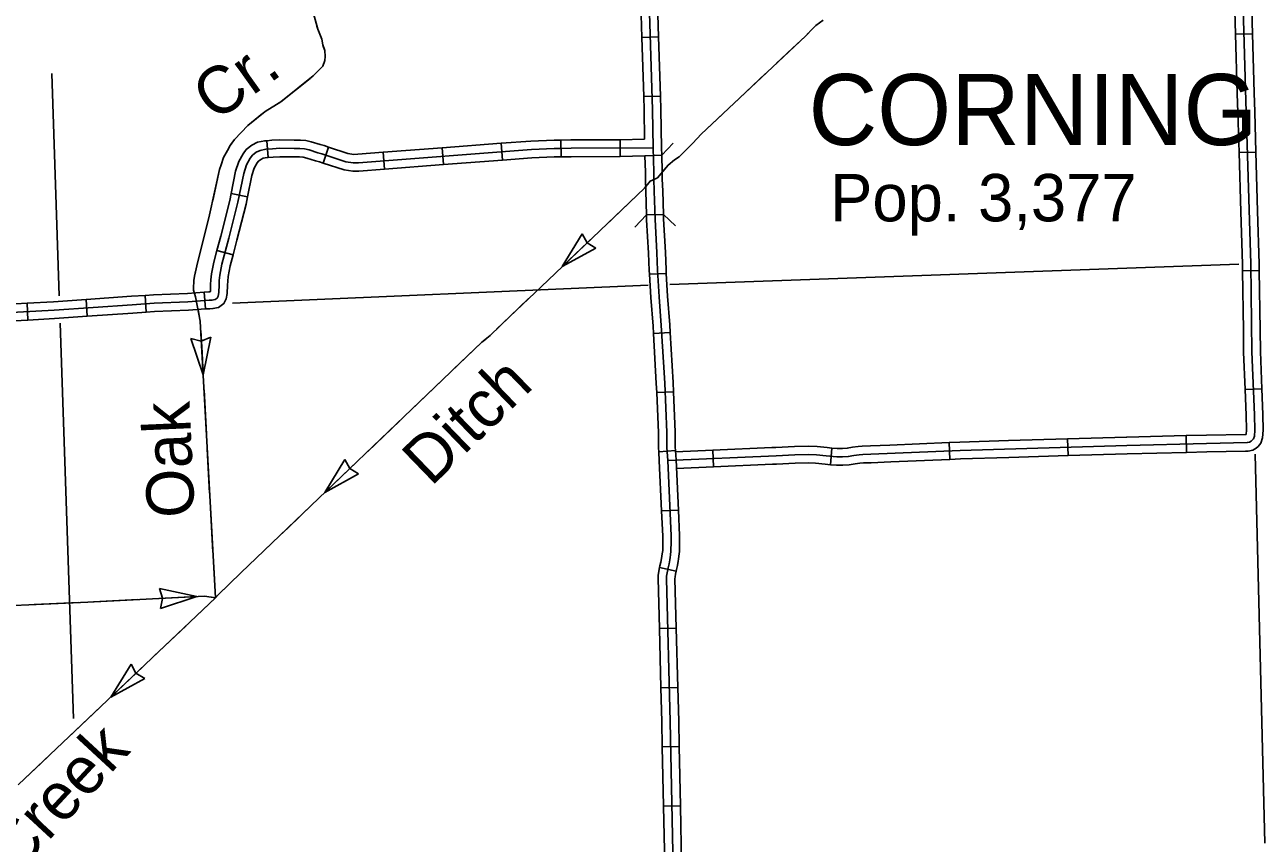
# Model space of a CAD drawing. Extents: x 1164457 to 1439835, y 1590918 to 1773502.
# Drawn here: x 1282506 to 1293538, y 1624306 to 1631604 of the extents above; entities that cross this region are included whole.
import ezdxf

# ---------------------------------------------------------------- set-up
doc = ezdxf.new("R2010")
doc.units = 0
for name, color, linetype in [('Level 32', 7, 'Continuous'), ('Level 35', 7, 'Continuous'), ('Level 38', 7, 'Continuous'), ('Level 43', 7, 'Continuous'), ('Level 45', 7, 'Continuous'), ('Level 5', 7, 'Continuous'), ('Level 6', 7, 'Continuous')]:
    doc.layers.add(name, color=color, linetype=linetype)

msp = doc.modelspace()

# ---------------------------------------------------------------- linework, layer by layer
at = {"layer": 'Level 32'}
for p, q in [((1288007, 1631491), (1288157, 1631496)), ((1288024, 1630964), (1288174, 1630968)), ((1284676, 1630421), (1284664, 1630570)), ((1286765, 1630397), (1286754, 1630547)), ((1287288, 1630425), (1287285, 1630575)), ((1287815, 1630428), (1287814, 1630578)), ((1285166, 1630371), (1285213, 1630513)), ((1285713, 1630317), (1285701, 1630467)), ((1286239, 1630357), (1286228, 1630507)), ((1288035, 1630436), (1288185, 1630440)), ((1284492, 1630069), (1284345, 1630099)), ((1288049, 1629908), (1288199, 1629913)), ((1284363, 1629552), (1284218, 1629591)), ((1288075, 1629379), (1288225, 1629387)), ((1284116, 1629070), (1284106, 1629219)), ((1282534, 1628971), (1282526, 1629121)), ((1283062, 1629005), (1283052, 1629154)), ((1283589, 1629041), (1283579, 1629191)), ((1288110, 1628852), (1288260, 1628861)), ((1288140, 1628326), (1288290, 1628332)), ((1288158, 1627796), (1288307, 1627807)), ((1288183, 1627271), (1288333, 1627277)), ((1288166, 1626765), (1288312, 1626733)), ((1288164, 1626220), (1288314, 1626224)), ((1288178, 1625692), (1288328, 1625696)), ((1288190, 1625165), (1288340, 1625168)), ((1288201, 1624637), (1288351, 1624640))]:
    msp.add_line(p, q, dxfattribs=at)
for points in [[(1287991, 1632020), (1287991, 1631999), (1288007, 1631491)], [(1288066, 1632001), (1288103, 1630845), (1288108, 1630505), (1288114, 1630292), (1288115, 1630227), (1288118, 1630121), (1288125, 1629869), (1288142, 1629570), (1288148, 1629417), (1288161, 1629178), (1288181, 1628921), (1288211, 1628409), (1288230, 1627968), (1288230, 1627835), (1288238, 1627719), (1288268, 1627047), (1288268, 1626997), (1288267, 1626911), (1288264, 1626877), (1288260, 1626853), (1288256, 1626833), (1288251, 1626799), (1288242, 1626763), (1288232, 1626718), (1288228, 1626688), (1288227, 1626665), (1288261, 1625393), (1288287, 1624081)], [(1288141, 1632022), (1288141, 1632002), (1288157, 1631496)], [(1288007, 1631491), (1288024, 1630964)], [(1288157, 1631496), (1288174, 1630968)], [(1288024, 1630964), (1288028, 1630844), (1288032, 1630584)], [(1288174, 1630968), (1288178, 1630847), (1288183, 1630507), (1288185, 1630440)], [(1284345, 1630099), (1284386, 1630298), (1284413, 1630384), (1284452, 1630454), (1284481, 1630493), (1284530, 1630530), (1284580, 1630556), (1284645, 1630569), (1284664, 1630570)], [(1284664, 1630570), (1284710, 1630574), (1284778, 1630577), (1284908, 1630576), (1284964, 1630576), (1285011, 1630571), (1285060, 1630561), (1285140, 1630535), (1285176, 1630526), (1285213, 1630513)], [(1286228, 1630507), (1286754, 1630547)], [(1286754, 1630547), (1287019, 1630567), (1287225, 1630576), (1287283, 1630575), (1287285, 1630575)], [(1287285, 1630575), (1287375, 1630577), (1287814, 1630578)], [(1287814, 1630578), (1288032, 1630584)], [(1284151, 1629147), (1284175, 1629148), (1284203, 1629154), (1284221, 1629167), (1284229, 1629184), (1284235, 1629216), (1284238, 1629285), (1284240, 1629324), (1284246, 1629372), (1284263, 1629470), (1284326, 1629702), (1284406, 1630022), (1284459, 1630279), (1284483, 1630354), (1284515, 1630413), (1284535, 1630440), (1284570, 1630467), (1284605, 1630484), (1284656, 1630494), (1284715, 1630499), (1284779, 1630502), (1284907, 1630501), (1284959, 1630501), (1285000, 1630497), (1285041, 1630488), (1285119, 1630463), (1285154, 1630454), (1285369, 1630383), (1285435, 1630373), (1285480, 1630374), (1287023, 1630492), (1287226, 1630501), (1287283, 1630500), (1287376, 1630502), (1288108, 1630505)], [(1284492, 1630069), (1284531, 1630260), (1284552, 1630325), (1284578, 1630372), (1284589, 1630387), (1284610, 1630403), (1284630, 1630413), (1284667, 1630420), (1284676, 1630421)], [(1284676, 1630421), (1284720, 1630424), (1284781, 1630427), (1284907, 1630426), (1284955, 1630426), (1284988, 1630422), (1285022, 1630415), (1285098, 1630391), (1285133, 1630382), (1285166, 1630371)], [(1285213, 1630513), (1285387, 1630456), (1285439, 1630448), (1285476, 1630449), (1285701, 1630467)], [(1285701, 1630467), (1286228, 1630507)], [(1286765, 1630397), (1287027, 1630417), (1287227, 1630426), (1287283, 1630425), (1287288, 1630425)], [(1287288, 1630425), (1287377, 1630427), (1287815, 1630428)], [(1287815, 1630428), (1288035, 1630436)], [(1288035, 1630436), (1288039, 1630290), (1288040, 1630225), (1288043, 1630119), (1288049, 1629908)], [(1288185, 1630440), (1288189, 1630294), (1288190, 1630228), (1288193, 1630123), (1288199, 1629913)], [(1285166, 1630371), (1285352, 1630309), (1285431, 1630298), (1285484, 1630299), (1285713, 1630317)], [(1285713, 1630317), (1286239, 1630357)], [(1286239, 1630357), (1286765, 1630397)], [(1284218, 1629591), (1284253, 1629720), (1284333, 1630038), (1284345, 1630099)], [(1284363, 1629552), (1284398, 1629683), (1284479, 1630005), (1284492, 1630069)], [(1288049, 1629908), (1288050, 1629866), (1288067, 1629566), (1288073, 1629414), (1288075, 1629379)], [(1288199, 1629913), (1288200, 1629872), (1288217, 1629573), (1288223, 1629421), (1288225, 1629387)], [(1284106, 1629219), (1284148, 1629222), (1284160, 1629223), (1284161, 1629225), (1284163, 1629288), (1284165, 1629330), (1284171, 1629383), (1284190, 1629486), (1284218, 1629591)], [(1284116, 1629070), (1284155, 1629072), (1284184, 1629073), (1284233, 1629083), (1284282, 1629118), (1284301, 1629161), (1284310, 1629207), (1284313, 1629281), (1284315, 1629318), (1284320, 1629360), (1284336, 1629453), (1284363, 1629552)], [(1288075, 1629379), (1288086, 1629173), (1288107, 1628916), (1288110, 1628852)], [(1288225, 1629387), (1288236, 1629183), (1288256, 1628927), (1288260, 1628861)], [(1283579, 1629191), (1283655, 1629196), (1283957, 1629209), (1284106, 1629219)], [(1281999, 1629093), (1282107, 1629098), (1282526, 1629121)], [(1282111, 1629023), (1282767, 1629059), (1283463, 1629108), (1283659, 1629121), (1283961, 1629134), (1284151, 1629147)], [(1282526, 1629121), (1282762, 1629134), (1283052, 1629154)], [(1283052, 1629154), (1283457, 1629183), (1283579, 1629191)], [(1282534, 1628971), (1282772, 1628984), (1283062, 1629005)], [(1283062, 1629005), (1283468, 1629033), (1283589, 1629041)], [(1283589, 1629041), (1283663, 1629046), (1283965, 1629059), (1284116, 1629070)], [(1282006, 1628943), (1282115, 1628948), (1282534, 1628971)], [(1288110, 1628852), (1288136, 1628405), (1288140, 1628326)], [(1288260, 1628861), (1288286, 1628413), (1288290, 1628332)], [(1288140, 1628326), (1288155, 1627967), (1288155, 1627832), (1288158, 1627796)], [(1288290, 1628332), (1288305, 1627970), (1288305, 1627837), (1288307, 1627807)], [(1288158, 1627796), (1288163, 1627715), (1288183, 1627271)], [(1288307, 1627807), (1288313, 1627724), (1288333, 1627277)], [(1288183, 1627271), (1288193, 1627045), (1288193, 1626997), (1288193, 1626916), (1288189, 1626888), (1288186, 1626865), (1288182, 1626845), (1288177, 1626813), (1288169, 1626780), (1288166, 1626765)], [(1288333, 1627277), (1288343, 1627049), (1288343, 1626997), (1288342, 1626907), (1288338, 1626867), (1288334, 1626840), (1288330, 1626821), (1288325, 1626784), (1288315, 1626746), (1288312, 1626733)], [(1288166, 1626765), (1288159, 1626731), (1288154, 1626695), (1288152, 1626666), (1288164, 1626220)], [(1288312, 1626733), (1288306, 1626705), (1288303, 1626681), (1288302, 1626664), (1288314, 1626224)], [(1288164, 1626220), (1288178, 1625692)], [(1288314, 1626224), (1288328, 1625696)], [(1288178, 1625692), (1288186, 1625391), (1288190, 1625165)], [(1288328, 1625696), (1288336, 1625395), (1288340, 1625168)], [(1288190, 1625165), (1288201, 1624637)], [(1288340, 1625168), (1288351, 1624640)], [(1288201, 1624637), (1288211, 1624111)], [(1288351, 1624640), (1288361, 1624117)]]:
    msp.add_lwpolyline(points, dxfattribs=at)
at = {"layer": 'Level 38'}
for points in [[(1288288, 1630549), (1288185, 1630440)], [(1288035, 1630436), (1288035, 1630436)], [(1287946, 1629799), (1288049, 1629908)], [(1288199, 1629913), (1288308, 1629810)]]:
    msp.add_lwpolyline(points, dxfattribs=at)
at = {"layer": 'Level 43'}
for p, q in [((1287296, 1629447), (1287475, 1629740)), ((1287475, 1629740), (1287519, 1629660)), ((1287598, 1629611), (1287520, 1629659)), ((1287296, 1629447), (1287598, 1629611)), ((1283987, 1628808), (1284080, 1628783)), ((1284097, 1628482), (1283987, 1628808)), ((1284165, 1628819), (1284080, 1628783)), ((1284097, 1628482), (1284165, 1628819)), ((1285181, 1627435), (1285359, 1627728)), ((1285359, 1627728), (1285403, 1627648)), ((1285181, 1627435), (1285482, 1627600)), ((1285482, 1627600), (1285404, 1627647)), ((1284041, 1626506), (1283706, 1626578)), ((1283706, 1626578), (1283734, 1626491)), ((1284041, 1626506), (1283715, 1626400)), ((1283715, 1626400), (1283734, 1626490)), ((1283273, 1625610), (1283453, 1625903)), ((1283453, 1625903), (1283496, 1625822)), ((1283575, 1625774), (1283497, 1625822)), ((1283273, 1625610), (1283575, 1625774))]:
    msp.add_line(p, q, dxfattribs=at)
for points in [[(1285027, 1631901), (1285118, 1631565), (1285153, 1631475), (1285162, 1631424), (1285180, 1631374), (1285184, 1631322), (1285181, 1631285), (1285162, 1631236), (1285093, 1631164), (1285078, 1631148)], [(1289623, 1631644), (1289558, 1631597), (1289535, 1631574), (1289465, 1631502), (1288537, 1630629), (1288462, 1630549), (1288341, 1630427), (1288297, 1630400), (1288242, 1630352), (1288146, 1630240), (1288101, 1630219), (1288081, 1630210), (1288031, 1630147), (1287237, 1629390)], [(1285111, 1631592), (1285118, 1631565), (1285153, 1631475), (1285162, 1631424), (1285170, 1631403)], [(1289494, 1631532), (1289465, 1631502), (1289351, 1631394)], [(1285170, 1631403), (1285180, 1631374), (1285184, 1631322), (1285181, 1631285), (1285162, 1631236), (1285145, 1631218)], [(1289351, 1631394), (1289206, 1631259)], [(1285078, 1631148), (1284789, 1630918), (1284649, 1630830), (1284494, 1630705), (1284377, 1630581), (1284337, 1630527), (1284313, 1630484), (1284279, 1630420), (1284257, 1630355), (1284243, 1630312), (1284154, 1629910), (1284041, 1629455), (1284019, 1629361), (1284013, 1629323), (1284013, 1629303), (1284011, 1629274), (1284009, 1629236), (1284029, 1629177), (1284070, 1628961)], [(1285050, 1631126), (1284789, 1630918), (1284736, 1630885)], [(1289110, 1631168), (1288822, 1630897)], [(1284626, 1630812), (1284494, 1630705), (1284377, 1630581), (1284344, 1630536)], [(1288726, 1630807), (1288537, 1630629), (1288462, 1630549), (1288443, 1630530)], [(1284280, 1630422), (1284279, 1630420), (1284257, 1630355), (1284243, 1630312), (1284182, 1630038)], [(1288350, 1630436), (1288341, 1630427), (1288297, 1630400), (1288242, 1630352), (1288189, 1630290)], [(1287965, 1630084), (1287679, 1629811)], [(1284154, 1629909), (1284058, 1629525)], [(1287583, 1629720), (1287296, 1629447)], [(1287237, 1629390), (1287111, 1629268), (1286829, 1629003), (1286655, 1628832), (1286580, 1628773), (1284433, 1626718), (1284231, 1626521), (1284206, 1626494), (1282448, 1624827)], [(1284027, 1629397), (1284019, 1629361), (1284013, 1629323), (1284013, 1629303), (1284011, 1629274), (1284009, 1629236), (1284017, 1629213)], [(1287237, 1629390), (1287111, 1629268), (1287095, 1629253)], [(1286998, 1629163), (1286829, 1629003), (1286712, 1628889)], [(1284051, 1629065), (1284061, 1629009)], [(1284070, 1628961), (1284206, 1626494), (1284231, 1626521)], [(1284075, 1628878), (1284086, 1628680)], [(1286615, 1628800), (1286580, 1628773), (1286326, 1628530)], [(1284086, 1628680), (1284097, 1628482)], [(1286230, 1628438), (1285944, 1628165)], [(1284104, 1628350), (1284125, 1627955)], [(1285849, 1628073), (1285563, 1627800)], [(1284133, 1627823), (1284154, 1627428)], [(1285467, 1627708), (1285181, 1627435)], [(1285086, 1627343), (1284943, 1627206)], [(1284162, 1627296), (1284183, 1626901)], [(1284943, 1627206), (1284800, 1627069)], [(1284705, 1626978), (1284433, 1626718), (1284419, 1626704)], [(1284191, 1626769), (1284206, 1626494), (1284231, 1626521)], [(1284324, 1626612), (1284231, 1626521), (1284206, 1626494), (1284040, 1626337)], [(1274876, 1626103), (1277605, 1626217), (1278154, 1626234), (1278921, 1626271), (1280270, 1626332), (1280808, 1626353), (1281485, 1626385), (1283067, 1626456), (1284107, 1626509), (1284206, 1626494)], [(1282591, 1626434), (1282987, 1626452)], [(1283119, 1626458), (1283514, 1626479)], [(1283646, 1626486), (1284041, 1626506)], [(1284173, 1626499), (1284206, 1626494)], [(1283944, 1626246), (1283656, 1625973)], [(1283561, 1625883), (1283273, 1625610)], [(1283177, 1625519), (1282890, 1625247)], [(1282794, 1625156), (1282651, 1625020)], [(1282651, 1625020), (1282507, 1624884)]]:
    msp.add_lwpolyline(points, dxfattribs=at)
at = {"layer": 'Level 45'}
for p, q in [((1293301, 1631520), (1293451, 1631524)), ((1293332, 1630464), (1293481, 1630468)), ((1293362, 1629410), (1293512, 1629412)), ((1293385, 1628352), (1293535, 1628358)), ((1291803, 1627912), (1291808, 1627762)), ((1292859, 1627941), (1292863, 1627791)), ((1288639, 1627812), (1288645, 1627662)), ((1289702, 1627830), (1289690, 1627681)), ((1290747, 1627879), (1290753, 1627729))]:
    msp.add_line(p, q, dxfattribs=at)
for points in [[(1293346, 1632577), (1293396, 1630824), (1293436, 1629471), (1293447, 1628688), (1293469, 1628125), (1293472, 1627990), (1293468, 1627935), (1293461, 1627912), (1293450, 1627899), (1293440, 1627891), (1293426, 1627883), (1293404, 1627878), (1293042, 1627871), (1292331, 1627852), (1290845, 1627808), (1290050, 1627774), (1289978, 1627772), (1289944, 1627769), (1289898, 1627763), (1289847, 1627754), (1289796, 1627752), (1289745, 1627752), (1289651, 1627759), (1289563, 1627770), (1289495, 1627772), (1289371, 1627769), (1289205, 1627761), (1288238, 1627719)], [(1293286, 1632047), (1293301, 1631520)], [(1293436, 1632052), (1293451, 1631524)], [(1293451, 1631524), (1293466, 1630996)], [(1293301, 1631520), (1293316, 1630992)], [(1293316, 1630992), (1293321, 1630822), (1293332, 1630464)], [(1293466, 1630996), (1293471, 1630826), (1293481, 1630468)], [(1293332, 1630464), (1293347, 1629936)], [(1293481, 1630468), (1293497, 1629941)], [(1293347, 1629936), (1293361, 1629470), (1293362, 1629410)], [(1293497, 1629941), (1293511, 1629473), (1293512, 1629412)], [(1293362, 1629410), (1293370, 1628882)], [(1293512, 1629412), (1293520, 1628884)], [(1293370, 1628882), (1293372, 1628686), (1293385, 1628352)], [(1293520, 1628884), (1293522, 1628690), (1293535, 1628358)], [(1293385, 1628352), (1293394, 1628123), (1293397, 1627992), (1293394, 1627952), (1293388, 1627952)], [(1293535, 1628358), (1293544, 1628128), (1293547, 1627989), (1293542, 1627920), (1293527, 1627874), (1293502, 1627845), (1293483, 1627829), (1293454, 1627812), (1293413, 1627803), (1293390, 1627802)], [(1291275, 1627896), (1290842, 1627883), (1290747, 1627879)], [(1291803, 1627912), (1291275, 1627896)], [(1292331, 1627927), (1292329, 1627927), (1291803, 1627912)], [(1292859, 1627941), (1292331, 1627927)], [(1293388, 1627952), (1293040, 1627946), (1292859, 1627941)], [(1288639, 1627812), (1288308, 1627797)], [(1289166, 1627834), (1288639, 1627812)], [(1289702, 1627830), (1289659, 1627834), (1289569, 1627845), (1289495, 1627847), (1289368, 1627844), (1289202, 1627836), (1289166, 1627834)], [(1290219, 1627857), (1290047, 1627849), (1289973, 1627847), (1289935, 1627843), (1289886, 1627837), (1289839, 1627828), (1289795, 1627827), (1289748, 1627827), (1289702, 1627830)], [(1290747, 1627879), (1290219, 1627857)], [(1292335, 1627777), (1292333, 1627777), (1291808, 1627762)], [(1292863, 1627791), (1292335, 1627777)], [(1293390, 1627802), (1293044, 1627796), (1292863, 1627791)], [(1288645, 1627662), (1288316, 1627648)], [(1289173, 1627685), (1288645, 1627662)], [(1289690, 1627681), (1289643, 1627685), (1289557, 1627696), (1289495, 1627697), (1289374, 1627694), (1289209, 1627686), (1289173, 1627685)], [(1290226, 1627707), (1290052, 1627699), (1289983, 1627698), (1289952, 1627694), (1289909, 1627689), (1289855, 1627679), (1289798, 1627677), (1289743, 1627677), (1289690, 1627681)], [(1290753, 1627729), (1290226, 1627707)], [(1291280, 1627746), (1290848, 1627733), (1290753, 1627729)], [(1291808, 1627762), (1291280, 1627746)]]:
    msp.add_lwpolyline(points, dxfattribs=at)
at = {"layer": 'Level 5'}
for points in [[(1282746, 1631168), (1282812, 1629188)], [(1288258, 1629289), (1293330, 1629469)], [(1284359, 1629123), (1288064, 1629281)], [(1282820, 1628944), (1282941, 1625420)], [(1293474, 1627776), (1293562, 1624307)]]:
    msp.add_lwpolyline(points, dxfattribs=at)

# ---------------------------------------------------------------- texts
at = {"layer": 'Level 35'}
for s, rotation, p in [('Ditch', 44.0301, (1286128, 1627480)), ('Creek', 47.2456, (1282435, 1624019))]:
    msp.add_text(s, height=422.4, rotation=rotation, dxfattribs=at).set_placement(p)
at = {"layer": 'Level 43'}
for s, rotation, p in [('Cr.', 35.4932, (1284202, 1630731)), ('Oak', 92.5546, (1284021, 1627217))]:
    msp.add_text(s, height=422, rotation=rotation, dxfattribs=at).set_placement(p)
at = {"layer": 'Level 6'}
for s, height, p in [('CORNING', 633.6, (1289494, 1630531)), ('Pop. 3,377', 422.4, (1289686, 1629851))]:
    msp.add_text(s, height=height, dxfattribs=at).set_placement(p)

doc.saveas('drawing.dxf')
